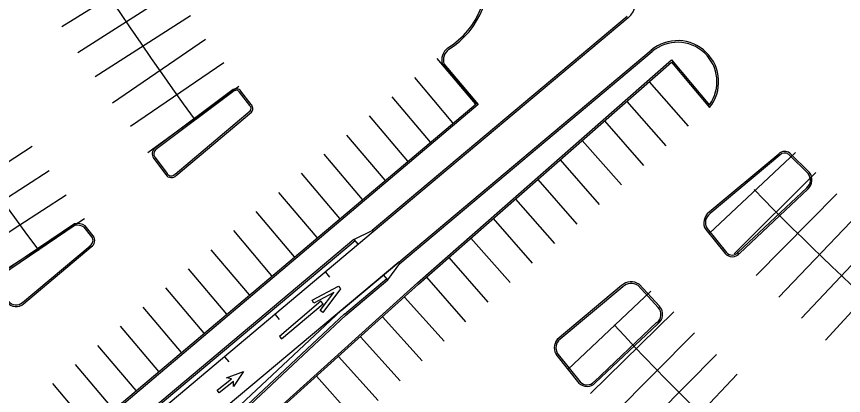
# Model space of a CAD drawing. Extents: x 468143 to 491361, y 1438528 to 1468730.
# Drawn here: x 487470 to 487721.1, y 1467584.3 to 1467699.5 of the extents above; entities that cross this region are included whole.
import ezdxf

# ---------------------------------------------------------------- set-up
doc = ezdxf.new("R2010")
doc.units = 0
doc.layers.add('Default', color=7, linetype='Continuous')
doc.layers.add('Xreference_dp', color=7, linetype='Continuous')

# ---------------------------------------------------------------- blocks, each defined once
blk = doc.blocks.new('DAMerge_2')
at = {"layer": 'Default'}
blk.add_lwpolyline([(0.71, -4.09), (0, -3.39), (3.95, 0.56), (2.42, 0.68), (7.31, 3.21), (4.77, -1.68), (4.66, -0.15), (0.71, -4.09)], dxfattribs=at)
blk = doc.blocks.new('DAWrongWay')
at = {"layer": 'Default'}
blk.add_lwpolyline([(16.5, 0.5), (0, 0.5), (0, -0.5), (16.5, -0.5)], close=True, dxfattribs=at)
blk.add_lwpolyline([(14.72, -2.48), (14.5, -1.5), (21.25, 0), (14.5, 1.5), (14.72, 2.48), (23.5, 0.52), (23.5, -0.52), (14.72, -2.48)], dxfattribs=at)
blk = doc.blocks.new('DAMerge_6')
at = {"layer": 'Default'}
blk.add_lwpolyline([(0.71, -4.09), (0, -3.39), (3.95, 0.56), (2.42, 0.68), (7.31, 3.21), (4.77, -1.68), (4.66, -0.15), (0.71, -4.09)], dxfattribs=at)

msp = doc.modelspace()

# ---------------------------------------------------------------- linework, layer by layer
at = {"layer": 'Xreference_dp'}
for p, q in [((487483.77, 1467696.42), (487512.86, 1467714.53)), ((487488.58, 1467688.56), (487517.47, 1467707.01)), ((487493.9, 1467681.3), (487522.79, 1467699.75)), ((487655.45, 1467699.47), (487578.01, 1467634.43)), ((487655.77, 1467699.09), (487578.33, 1467634.05)), ((487499.07, 1467673.29), (487527.39, 1467692.58)), ((487586.04, 1467624.86), (487662.67, 1467689.22)), ((487586.37, 1467624.47), (487662.99, 1467688.83)), ((487609.39, 1467672.96), (487597.76, 1467686.71)), ((487504.6, 1467666.19), (487532.93, 1467685.48)), ((487602.52, 1467667.15), (487590.9, 1467680.9)), ((487662.09, 1467679.64), (487673.97, 1467666.11)), ((487509.83, 1467658.13), (487537.51, 1467678.32)), ((487595.65, 1467661.34), (487584.03, 1467675.09)), ((487655.33, 1467673.7), (487667.2, 1467660.17)), ((487588.78, 1467655.53), (487577.15, 1467669.28)), ((487648.57, 1467667.76), (487660.44, 1467654.24)), ((487581.91, 1467649.73), (487570.29, 1467663.47)), ((487641.8, 1467661.83), (487653.68, 1467648.3)), ((487460.34, 1467650.74), (487474.72, 1467660.06)), ((487575.04, 1467643.91), (487563.41, 1467657.66)), ((487680.39, 1467633.61), (487706.56, 1467658.18)), ((487635.04, 1467655.89), (487646.91, 1467642.36)), ((487465.46, 1467643.33), (487479.84, 1467652.64)), ((487568.17, 1467638.1), (487556.54, 1467651.85)), ((487687.89, 1467627.34), (487712.69, 1467652.04)), ((487628.27, 1467649.95), (487640.15, 1467636.43)), ((487561.3, 1467632.3), (487549.68, 1467646.04)), ((487470.69, 1467635.99), (487485.07, 1467645.3)), ((487621.51, 1467644.02), (487633.38, 1467630.49)), ((487694.66, 1467620.77), (487719.08, 1467645.62)), ((487554.43, 1467626.49), (487542.8, 1467640.23)), ((487701.5, 1467614.25), (487725.53, 1467639.28)), ((487456.31, 1467626.67), (487470.69, 1467635.99)), ((487476.2, 1467628.83), (487490.58, 1467638.14)), ((487614.75, 1467638.08), (487626.62, 1467624.55)), ((487578.33, 1467634.05), (487484.02, 1467554.84)), ((487578.33, 1467634.05), (487484.02, 1467554.84)), ((487578.33, 1467634.05), (487484.02, 1467554.84)), ((487547.55, 1467620.68), (487535.93, 1467634.42)), ((487572.45, 1467631.72), (487578.01, 1467634.43)), ((487578.01, 1467634.43), (487578.33, 1467634.05)), ((487572.45, 1467631.72), (487482.73, 1467556.37)), ((487572.77, 1467631.34), (487483.05, 1467555.99)), ((487572.45, 1467631.72), (487573.73, 1467630.19)), ((487607.98, 1467632.14), (487619.86, 1467618.61)), ((487708.39, 1467607.81), (487732.06, 1467633.01)), ((487461.82, 1467619.51), (487476.2, 1467628.83)), ((487540.69, 1467614.87), (487529.07, 1467628.61)), ((487601.22, 1467626.21), (487613.09, 1467612.68)), ((487715.65, 1467601.17), (487738.95, 1467626.54)), ((487586.04, 1467624.86), (487533.64, 1467580.84)), ((487568.58, 1467610.19), (487586.04, 1467624.86)), ((487582.74, 1467619.47), (487586.37, 1467624.47)), ((487586.37, 1467624.47), (487586.04, 1467624.86)), ((487533.82, 1467609.06), (487522.19, 1467622.8)), ((487563.78, 1467621.83), (487565.07, 1467620.3)), ((487582.74, 1467619.47), (487581.45, 1467621)), ((487569.55, 1467609.05), (487582.41, 1467619.85)), ((487569.87, 1467608.66), (487582.74, 1467619.47)), ((487594.46, 1467620.27), (487606.33, 1467606.74)), ((487526.94, 1467603.25), (487515.32, 1467616.99)), ((487637.39, 1467592.22), (487662.58, 1467616.03)), ((487587.77, 1467614.24), (487599.82, 1467600.87)), ((487520.08, 1467597.44), (487508.45, 1467611.18)), ((487568.58, 1467610.19), (487533.87, 1467577.7)), ((487569.61, 1467609.1), (487534.89, 1467576.6)), ((487569.95, 1467608.73), (487535.23, 1467576.24)), ((487548.47, 1467608.97), (487549.76, 1467607.44)), ((487644.34, 1467584.93), (487669.62, 1467609.73)), ((487581.08, 1467608.22), (487593.13, 1467594.85)), ((487513.21, 1467591.63), (487501.58, 1467605.37)), ((487651.19, 1467578.47), (487675.91, 1467603.38)), ((487574.4, 1467602.2), (487586.45, 1467588.82)), ((487506.33, 1467585.82), (487494.71, 1467599.56)), ((487533.15, 1467596.11), (487534.44, 1467594.58)), ((487567.71, 1467596.17), (487579.76, 1467582.8)), ((487657.73, 1467571.71), (487682.55, 1467596.81)), ((487499.47, 1467580.01), (487487.84, 1467593.75)), ((487664.77, 1467565.45), (487688.8, 1467590.77)), ((487561.03, 1467590.15), (487573.08, 1467576.77)), ((487492.59, 1467574.2), (487480.97, 1467587.94))]:
    msp.add_line(p, q, dxfattribs=at)
for points in [[(487601, 1467689.93), (487601, 1467689.93)], [(487546.7, 1467564.97), (487546.66, 1467564.99), (487540.27, 1467572.08), (487591.74, 1467618.55), (487668.91, 1467686.29), (487680.42, 1467672.59)], [(487599.77, 1467685.11), (487610.22, 1467672.75), (487458.19, 1467544.45)], [(487599.32, 1467684.87), (487609.52, 1467672.8), (487458.25, 1467545.15), (487458.25, 1467545.15), (487458.25, 1467545.15), (487458.25, 1467545.15)], [(487547, 1467565.36), (487540.97, 1467572.04), (487592.08, 1467618.18), (487668.86, 1467685.57), (487680.44, 1467671.79)], [(487535.78, 1467677.27), (487511.98, 1467659.48)], [(487536.07, 1467676.87), (487512.28, 1467659.09)], [(487540.86, 1467672.38), (487540.83, 1467672.41), (487537.64, 1467676.53), (487537.63, 1467676.55)], [(487541.2, 1467672.75), (487538.05, 1467676.81)], [(487518.1, 1467651.53), (487518.12, 1467651.56), (487540.95, 1467670.77)], [(487518.47, 1467651.21), (487541.29, 1467670.41)], [(487511.58, 1467656.48), (487515.32, 1467651.44)], [(487511.98, 1467656.78), (487515.73, 1467651.73), (487515.74, 1467651.71)], [(487701.46, 1467657.7), (487680.33, 1467639.98)], [(487701.83, 1467657.36), (487701.81, 1467657.33), (487680.64, 1467639.59), (487680.62, 1467639.58)], [(487710.4, 1467651.75), (487704.53, 1467657.57)], [(487710.77, 1467652.08), (487704.87, 1467657.95)], [(487689.16, 1467627.84), (487689.18, 1467627.86), (487710.03, 1467647.45), (487710.03, 1467647.45)], [(487689.55, 1467627.52), (487710.37, 1467647.08)], [(487487.62, 1467636.51), (487465.11, 1467621.33)], [(487487.8, 1467636.03), (487465.41, 1467620.93)], [(487493.27, 1467632.86), (487490.86, 1467635.87)], [(487492.87, 1467632.56), (487490.53, 1467635.48)], [(487679.28, 1467634.74), (487685.19, 1467627.46)], [(487679.69, 1467635.03), (487685.57, 1467627.78)], [(487471.79, 1467612.58), (487471.8, 1467612.59), (487492.32, 1467629.85), (487492.34, 1467629.87)], [(487472.13, 1467612.21), (487492.62, 1467629.45)], [(487653.75, 1467617.71), (487634.16, 1467601.29)], [(487654.09, 1467617.34), (487654.08, 1467617.33), (487634.52, 1467600.94)], [(487664.86, 1467611.07), (487664.85, 1467611.07), (487658.73, 1467617.76)], [(487665.21, 1467611.42), (487659.06, 1467618.14)], [(487645.36, 1467588.47), (487645.37, 1467588.48), (487664.38, 1467606.47), (487664.41, 1467606.49)], [(487645.72, 1467588.13), (487664.7, 1467606.08)], [(487634.08, 1467596.43), (487640.79, 1467588.1)], [(487634.48, 1467596.74), (487641.17, 1467588.43)]]:
    msp.add_lwpolyline(points, dxfattribs=at)
for centre, radius, start, end in [((488662.52, 1468487.47), 1402.64, 208.37575, 215.72954), ((488448.37, 1468349.05), 1209.76, 207.16085, 216.56413), ((487587.4, 1467711.52), 25.52, 302.2168, 13.3464), ((487587.4, 1467711.52), 26.02, 302.2168, 13.3464), ((487651.91, 1467703.68), 6, 310.0267, 37.5503), ((487670.71, 1467679.65), 12.5, 321.0893, 130.0266), ((487670.71, 1467679.65), 12, 324.0032, 130.0266), ((487603.69, 1467686.22), 4.57, 125.9099, 197.2565), ((487603.69, 1467686.22), 4.07, 125.9099, 195.868), ((487536.7, 1467675.97), 1.6, 31.926, 125.2393), ((487536.7, 1467675.97), 1.1, 31.926, 124.9213), ((487540.08, 1467671.53), 1.15, 318.5862, 47.5899), ((487540.08, 1467671.53), 1.65, 317.1831, 47.5899), ((487513.35, 1467657.77), 2.19, 128.7458, 216.0248), ((487513.35, 1467657.77), 1.69, 129.0177, 215.9447), ((487703.3, 1467655.98), 2.52, 51.5007, 136.7793), ((487703.3, 1467655.98), 2.02, 52.2361, 136.7793), ((487516.98, 1467652.5), 1.97, 212.292, 319.1054), ((487516.98, 1467652.5), 1.47, 212.292, 319.1054), ((487707.94, 1467649.8), 3.14, 311.8292, 38.4363), ((487707.94, 1467649.8), 3.64, 311.8292, 38.9198), ((488316.54, 1468252.52), 868.53, 224.21057, 241.70258), ((487682.65, 1467636.79), 3.95, 126.004, 211.3905), ((487682.65, 1467636.79), 3.45, 126.004, 210.8523), ((487488.34, 1467631.62), 4.94, 59.3344, 98.3818), ((487488.34, 1467631.62), 4.44, 60.4737, 96.9532), ((487491.3, 1467631.47), 1.91, 303.0699, 34.673), ((487491.3, 1467631.47), 2.41, 303.0699, 35.1231), ((487687.34, 1467629.37), 2.88, 221.5086, 320.1034), ((487687.34, 1467629.37), 2.38, 221.7543, 320.1034), ((487656.67, 1467614.6), 4.27, 56.0126, 133.2613), ((487656.67, 1467614.6), 3.77, 56.8877, 133.2613), ((487469.86, 1467614.7), 3.36, 215.7425, 312.333), ((487469.86, 1467614.7), 2.86, 215.811, 312.333), ((487662.72, 1467608.96), 3, 304.4187, 44.5411), ((487662.72, 1467608.96), 3.5, 304.4187, 44.5411), ((488249.41, 1468160.65), 815.72, 222.86411, 243.14977), ((487637.26, 1467598.81), 3.97, 141.2336, 216.8244), ((487637.26, 1467598.81), 3.47, 142.0216, 216.6827), ((487643.24, 1467590.45), 3.39, 223.7323, 316.9563), ((487643.24, 1467590.45), 2.89, 224.1369, 316.9563)]:
    msp.add_arc(centre, radius, start, end, dxfattribs=at)

# ---------------------------------------------------------------- block references
for name, p, rotation in [('DAWrongWay', (487550.16, 1467601.88), 40.36711924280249), ('DAMerge_2', (487531.28, 1467589.27), -6.496486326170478), ('DAMerge_6', (487531.28, 1467589.27), -6.496486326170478)]:
    msp.add_blockref(name, p, dxfattribs=dict(at, rotation=rotation))

doc.saveas('drawing.dxf')
